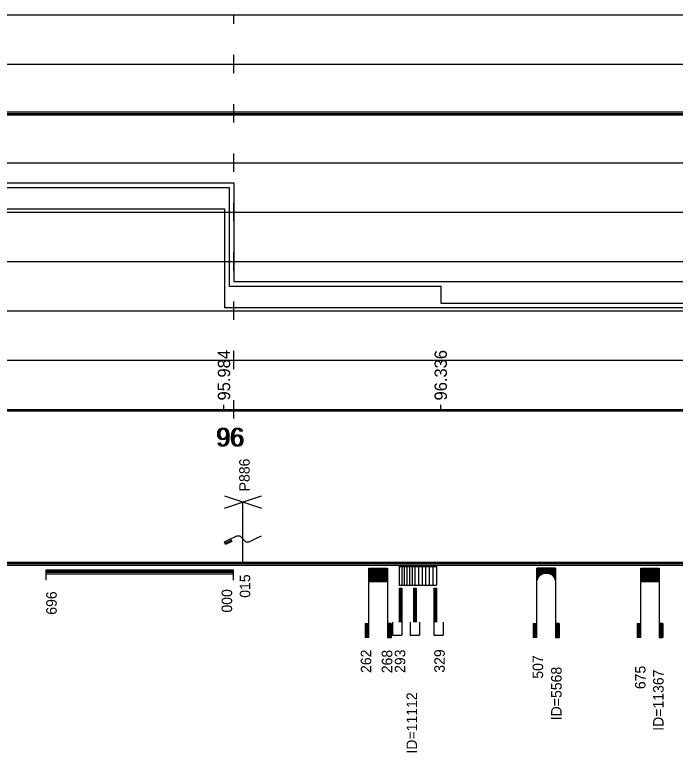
# Model space of a CAD drawing. Extents: x 2 to 10148, y 0 to 380.
# Drawn here: x 9865.8 to 9972.9, y 94.4 to 214 of the extents above; entities that cross this region are included whole.
import ezdxf

# ---------------------------------------------------------------- set-up
doc = ezdxf.new("R2010")
doc.units = 0
for name, color, linetype in [('CARA_S_OBJEKTY', 7, 'Continuous'), ('L_OBJEKTY_TEXT', 7, 'Continuous'), ('L_OBJEKTY_TVAR', 7, 'Continuous'), ('OBJEKTY_TEXT', 7, 'Continuous'), ('OBJEKTY_TVAR', 7, 'Continuous'), ('RYCHL_A', 7, 'Continuous'), ('RYCHL_B', 7, 'Continuous'), ('RYCHL_C', 7, 'Continuous'), ('RYCHL_RASTR', 7, 'Continuous'), ('RYCHL_STAN', 7, 'Continuous'), ('STANIC_ZMEN_V', 7, 'Continuous')]:
    doc.layers.add(name, color=color, linetype=linetype)

msp = doc.modelspace()

# ---------------------------------------------------------------- linework, layer by layer
at = {"layer": 'CARA_S_OBJEKTY'}
for p, q in [((9138.15, 125.25), (9867.82, 125.25)), ((9138.15, 125), (9867.82, 125)), ((9138.15, 124.75), (9867.82, 124.75)), ((9867.82, 125.25), (10057.71, 125.25)), ((9867.82, 125), (10057.71, 125)), ((9867.82, 124.75), (10057.71, 124.75))]:
    msp.add_line(p, q, dxfattribs=at)
at = {"layer": 'L_OBJEKTY_TVAR'}
for p, q in [((9870.88, 124), (9901.26, 124)), ((9870.88, 122.33), (9870.88, 124)), ((9870.88, 123.83), (9901.26, 123.83)), ((9870.88, 123.58), (9901.26, 123.58)), ((9870.88, 123.33), (9901.26, 123.33)), ((9901.26, 122.33), (9901.26, 124))]:
    msp.add_line(p, q, dxfattribs=at)
at = {"layer": 'OBJEKTY_TVAR'}
for p, q in [((9899.76, 134), (9905.76, 136)), ((9899.76, 136), (9905.76, 134)), ((9902.76, 125), (9902.76, 135)), ((9900.76, 129), (9901.26, 129.25)), ((9901.26, 129.25), (9901.76, 129.5)), ((9901.76, 129.5), (9902.26, 129.5)), ((9902.26, 129.5), (9902.76, 129)), ((9905.1, 129.17), (9905.76, 129.5)), ((9899.76, 128.5), (9900.76, 129)), ((9899.96, 128.1), (9899.76, 128.5)), ((9899.86, 128.3), (9900.86, 128.8)), ((9900.96, 128.6), (9899.96, 128.1)), ((9900.76, 129), (9900.96, 128.6)), ((9902.76, 129), (9903.26, 128.5)), ((9903.26, 128.5), (9903.76, 128.5)), ((9903.76, 128.5), (9904.43, 128.83)), ((9904.43, 128.83), (9905.1, 129.17)), ((9928.08, 124.5), (9928.08, 121.5)), ((9928.08, 124.5), (9930.64, 124.5)), ((9928.51, 124.5), (9928.51, 121.5)), ((9928.93, 124.5), (9928.93, 121.5)), ((9929.36, 124.5), (9929.36, 121.5)), ((9929.78, 124.5), (9929.78, 121.5)), ((9930.21, 124.5), (9930.21, 121.5)), ((9930.64, 124.5), (9930.64, 121.5)), ((9930.64, 124.5), (9930.64, 121.5)), ((9930.64, 124.5), (9934.15, 124.5)), ((9931.22, 124.5), (9931.22, 121.5)), ((9931.81, 124.5), (9931.81, 121.5)), ((9932.39, 124.5), (9932.39, 121.5)), ((9932.98, 124.5), (9932.98, 121.5)), ((9933.57, 124.5), (9933.57, 121.5)), ((9934.15, 124.5), (9934.15, 121.5)), ((9923.19, 124.25), (9926.19, 124.25)), ((9923.19, 113), (9923.19, 124.25)), ((9923.19, 124.17), (9926.19, 124.17)), ((9923.19, 124.1), (9926.19, 124.1)), ((9923.19, 124.02), (9926.19, 124.02)), ((9923.19, 123.95), (9926.19, 123.95)), ((9923.19, 123.87), (9926.19, 123.87)), ((9923.19, 123.8), (9926.19, 123.8)), ((9923.19, 123.72), (9926.19, 123.72)), ((9923.19, 123.65), (9926.19, 123.65)), ((9923.19, 123.57), (9926.19, 123.57)), ((9923.19, 123.5), (9926.19, 123.5)), ((9923.19, 123.42), (9926.19, 123.42)), ((9923.19, 123.35), (9926.19, 123.35)), ((9923.19, 123.27), (9926.19, 123.27)), ((9923.19, 123.2), (9926.19, 123.2)), ((9926.19, 124.25), (9926.19, 113)), ((9950.44, 113), (9950.44, 124.25)), ((9953.44, 124.25), (9950.44, 124.25)), ((9950.44, 124.17), (9953.44, 124.17)), ((9950.44, 124.1), (9953.44, 124.1)), ((9950.44, 124.02), (9953.44, 124.02)), ((9950.44, 123.95), (9953.44, 123.95)), ((9950.44, 123.87), (9953.44, 123.87)), ((9950.44, 123.8), (9953.44, 123.8)), ((9950.44, 123.72), (9953.44, 123.72)), ((9950.44, 123.65), (9953.44, 123.65)), ((9950.44, 123.57), (9953.44, 123.57)), ((9950.44, 123.5), (9953.44, 123.5)), ((9950.44, 123.42), (9951.6, 123.42)), ((9950.44, 123.35), (9951.36, 123.35)), ((9950.44, 123.27), (9951.21, 123.27)), ((9950.44, 123.2), (9951.09, 123.2)), ((9951.08, 123.19), (9951.21, 123.27)), ((9951.21, 123.27), (9951.36, 123.35)), ((9951.36, 123.35), (9951.6, 123.42)), ((9951.6, 123.42), (9951.81, 123.46)), ((9951.81, 123.46), (9952.06, 123.46)), ((9952.06, 123.46), (9952.2, 123.44)), ((9952.2, 123.44), (9952.28, 123.42)), ((9952.28, 123.42), (9953.44, 123.42)), ((9952.28, 123.42), (9952.52, 123.35)), ((9952.52, 123.35), (9953.44, 123.35)), ((9952.52, 123.35), (9952.67, 123.27)), ((9952.67, 123.27), (9953.44, 123.27)), ((9952.67, 123.27), (9952.79, 123.2)), ((9952.79, 123.2), (9953.44, 123.2)), ((9952.79, 123.2), (9952.89, 123.12)), ((9953.44, 124.25), (9953.44, 113)), ((9967.28, 124.25), (9970.28, 124.25)), ((9967.28, 113), (9967.28, 124.25)), ((9967.28, 124.17), (9970.28, 124.17)), ((9967.28, 124.1), (9970.28, 124.1)), ((9967.28, 124.02), (9970.28, 124.02)), ((9967.28, 123.95), (9970.28, 123.95)), ((9967.28, 123.87), (9970.28, 123.87)), ((9967.28, 123.8), (9970.28, 123.8)), ((9967.28, 123.72), (9970.28, 123.72)), ((9967.28, 123.65), (9970.28, 123.65)), ((9967.28, 123.57), (9970.28, 123.57)), ((9967.28, 123.5), (9970.28, 123.5)), ((9967.28, 123.42), (9970.28, 123.42)), ((9967.28, 123.35), (9970.28, 123.35)), ((9967.28, 123.27), (9970.28, 123.27)), ((9967.28, 123.2), (9970.28, 123.2)), ((9970.28, 124.25), (9970.28, 113)), ((9923.19, 123.12), (9926.19, 123.12)), ((9923.19, 123.05), (9926.19, 123.05)), ((9923.19, 122.97), (9926.19, 122.97)), ((9923.19, 122.9), (9926.19, 122.9)), ((9923.19, 122.82), (9926.19, 122.82)), ((9923.19, 122.75), (9926.19, 122.75)), ((9923.19, 122.67), (9926.19, 122.67)), ((9923.19, 122.6), (9926.19, 122.6)), ((9923.19, 122.52), (9926.19, 122.52)), ((9923.19, 122.45), (9926.19, 122.45)), ((9923.19, 122.37), (9926.19, 122.37)), ((9923.19, 122.3), (9926.19, 122.3)), ((9923.19, 122.22), (9926.19, 122.22)), ((9923.19, 122.15), (9926.19, 122.15)), ((9923.19, 122.07), (9926.19, 122.07)), ((9950.44, 123.12), (9950.99, 123.12)), ((9950.44, 123.05), (9950.9, 123.05)), ((9950.44, 122.97), (9950.83, 122.97)), ((9950.44, 122.9), (9950.77, 122.9)), ((9950.44, 122.82), (9950.71, 122.82)), ((9950.44, 122.75), (9950.66, 122.75)), ((9950.44, 122.67), (9950.62, 122.67)), ((9950.44, 122.6), (9950.58, 122.6)), ((9950.44, 122.52), (9950.55, 122.52)), ((9950.44, 122.45), (9950.52, 122.45)), ((9950.44, 122.37), (9950.5, 122.37)), ((9950.44, 122.3), (9950.48, 122.3)), ((9950.44, 122.22), (9950.46, 122.22)), ((9950.44, 122.15), (9950.45, 122.15)), ((9950.44, 121.97), (9950.45, 122.11)), ((9950.45, 122.11), (9950.47, 122.28)), ((9950.47, 122.28), (9950.52, 122.46)), ((9950.52, 122.46), (9950.59, 122.61)), ((9950.59, 122.61), (9950.66, 122.75)), ((9950.66, 122.75), (9950.77, 122.9)), ((9950.77, 122.9), (9950.9, 123.05)), ((9950.9, 123.05), (9950.98, 123.12)), ((9950.98, 123.12), (9951.08, 123.19)), ((9952.89, 123.12), (9953.44, 123.12)), ((9952.89, 123.12), (9952.98, 123.05)), ((9952.98, 123.05), (9953.44, 123.05)), ((9952.98, 123.05), (9953.05, 122.97)), ((9953.05, 122.97), (9953.44, 122.97)), ((9953.05, 122.97), (9953.11, 122.9)), ((9953.11, 122.9), (9953.43, 122.9)), ((9953.11, 122.9), (9953.17, 122.82)), ((9953.17, 122.82), (9953.44, 122.82)), ((9953.17, 122.82), (9953.26, 122.67)), ((9953.22, 122.75), (9953.44, 122.75)), ((9953.26, 122.67), (9953.44, 122.67)), ((9953.26, 122.67), (9953.33, 122.52)), ((9953.3, 122.6), (9953.44, 122.6)), ((9953.33, 122.52), (9953.44, 122.52)), ((9953.33, 122.52), (9953.38, 122.37)), ((9953.36, 122.45), (9953.44, 122.45)), ((9953.38, 122.37), (9953.44, 122.37)), ((9953.38, 122.37), (9953.42, 122.22)), ((9953.4, 122.3), (9953.44, 122.3)), ((9953.42, 122.22), (9953.44, 122.22)), ((9953.42, 122.22), (9953.44, 121.97)), ((9953.43, 122.15), (9953.44, 122.15)), ((9967.28, 123.12), (9970.28, 123.12)), ((9967.28, 123.05), (9970.28, 123.05)), ((9967.28, 122.97), (9970.28, 122.97)), ((9967.28, 122.9), (9970.28, 122.9)), ((9967.28, 122.82), (9970.28, 122.82)), ((9967.28, 122.75), (9970.28, 122.75)), ((9967.28, 122.67), (9970.28, 122.67)), ((9967.28, 122.6), (9970.28, 122.6)), ((9967.28, 122.52), (9970.28, 122.52)), ((9967.28, 122.45), (9970.28, 122.45)), ((9967.28, 122.37), (9970.28, 122.37)), ((9967.28, 122.3), (9970.28, 122.3)), ((9967.28, 122.22), (9970.28, 122.22)), ((9967.28, 122.15), (9970.28, 122.15)), ((9967.28, 122.07), (9970.28, 122.07)), ((9928.08, 121.5), (9930.64, 121.5)), ((9928.1, 121), (9928.1, 115.5)), ((9928.1, 121), (9928.53, 121)), ((9928.32, 121), (9928.32, 115.5)), ((9928.53, 121), (9928.53, 115.5)), ((9930.42, 121), (9930.42, 115.5)), ((9930.42, 121), (9930.85, 121)), ((9930.64, 121.5), (9934.15, 121.5)), ((9930.64, 121), (9930.64, 115.5)), ((9930.85, 121), (9930.85, 115.5)), ((9933.72, 121), (9933.72, 115.5)), ((9933.72, 121), (9934.15, 121)), ((9933.94, 121), (9933.94, 115.5)), ((9934.15, 121), (9934.15, 115.5)), ((9922.59, 115.25), (9922.59, 113)), ((9922.59, 115.25), (9923.19, 115.25)), ((9922.66, 115.25), (9922.66, 113)), ((9922.74, 115.25), (9922.74, 113)), ((9922.81, 115.25), (9922.81, 113)), ((9922.89, 115.25), (9922.89, 113)), ((9922.96, 115.25), (9922.96, 113)), ((9923.04, 115.25), (9923.04, 113)), ((9923.11, 115.25), (9923.11, 113)), ((9926.79, 115.25), (9926.19, 115.25)), ((9926.27, 115.25), (9926.27, 113)), ((9926.34, 115.25), (9926.34, 113)), ((9926.42, 115.25), (9926.42, 113)), ((9926.49, 115.25), (9926.49, 113)), ((9926.57, 115.25), (9926.57, 113)), ((9926.64, 115.25), (9926.64, 113)), ((9926.72, 115.25), (9926.72, 113)), ((9926.79, 115.25), (9926.79, 113)), ((9927.03, 115.5), (9927.03, 113.4)), ((9928.53, 115.5), (9928.53, 113.4)), ((9929.89, 115.5), (9929.89, 113.4)), ((9931.39, 115.5), (9931.39, 113.4)), ((9933.72, 115.5), (9933.72, 113.4)), ((9935.22, 115.5), (9935.22, 113.4)), ((9949.84, 115.25), (9950.44, 115.25)), ((9949.84, 115.25), (9949.84, 113)), ((9949.91, 115.25), (9949.91, 113)), ((9949.99, 115.25), (9949.99, 113)), ((9950.06, 115.25), (9950.06, 113)), ((9950.14, 115.25), (9950.14, 113)), ((9950.21, 115.25), (9950.21, 113)), ((9950.29, 115.25), (9950.29, 113)), ((9950.36, 115.25), (9950.36, 113)), ((9954.04, 115.25), (9953.44, 115.25)), ((9953.52, 115.25), (9953.52, 113)), ((9953.59, 115.25), (9953.59, 113)), ((9953.67, 115.25), (9953.67, 113)), ((9953.74, 115.25), (9953.74, 113)), ((9953.82, 115.25), (9953.82, 113)), ((9953.89, 115.25), (9953.89, 113)), ((9953.97, 115.25), (9953.97, 113)), ((9954.04, 115.25), (9954.04, 113)), ((9966.68, 115.25), (9966.68, 113)), ((9966.68, 115.25), (9967.28, 115.25)), ((9966.75, 115.25), (9966.75, 113)), ((9966.83, 115.25), (9966.83, 113)), ((9966.9, 115.25), (9966.9, 113)), ((9966.98, 115.25), (9966.98, 113)), ((9967.05, 115.25), (9967.05, 113)), ((9967.13, 115.25), (9967.13, 113)), ((9967.2, 115.25), (9967.2, 113)), ((9970.88, 115.25), (9970.28, 115.25)), ((9970.36, 115.25), (9970.36, 113)), ((9970.43, 115.25), (9970.43, 113)), ((9970.51, 115.25), (9970.51, 113)), ((9970.58, 115.25), (9970.58, 113)), ((9970.66, 115.25), (9970.66, 113)), ((9970.73, 115.25), (9970.73, 113)), ((9970.81, 115.25), (9970.81, 113)), ((9970.88, 115.25), (9970.88, 113)), ((9923.19, 113), (9922.59, 113)), ((9926.19, 113), (9926.79, 113)), ((9927.03, 113.4), (9928.53, 113.4)), ((9929.89, 113.4), (9931.39, 113.4)), ((9933.72, 113.4), (9935.22, 113.4)), ((9950.44, 113), (9949.84, 113)), ((9953.44, 113), (9954.04, 113)), ((9967.28, 113), (9966.68, 113)), ((9970.28, 113), (9970.88, 113))]:
    msp.add_line(p, q, dxfattribs=at)
at = {"layer": 'RYCHL_A'}
for p, q in [((9653.6, 182.5), (9867.82, 182.5)), ((9867.81, 182.5), (9899.79, 182.5)), ((9899.79, 182.5), (9899.79, 166.5)), ((9899.79, 166.5), (9997.29, 166.5))]:
    msp.add_line(p, q, dxfattribs=at)
at = {"layer": 'RYCHL_B'}
for p, q in [((9726.5, 186), (9867.82, 186)), ((9867.82, 186), (9900.54, 186)), ((9900.54, 186), (9900.54, 170)), ((9900.54, 170), (9934.84, 170)), ((9934.84, 170), (9934.84, 167.25)), ((9934.84, 167.25), (10057.71, 167.25))]:
    msp.add_line(p, q, dxfattribs=at)
at = {"layer": 'RYCHL_C'}
for p, q in [((9528.72, 186.75), (9867.82, 186.75)), ((9867.82, 186.75), (9901.29, 186.75)), ((9901.29, 186.75), (9901.29, 170.75)), ((9901.29, 170.75), (10057.71, 170.75))]:
    msp.add_line(p, q, dxfattribs=at)
at = {"layer": 'RYCHL_RASTR'}
for p, q in [((9138.15, 214), (9871.1, 214)), ((9867.82, 214), (10057.71, 214)), ((9901.29, 212.5), (9901.29, 214)), ((9901.29, 204.5), (9901.29, 207.5)), ((9138.15, 206), (9871.12, 206)), ((9867.82, 206), (10057.71, 206)), ((9901.29, 196.5), (9901.29, 199.5)), ((9138.15, 198.25), (9871.12, 198.25)), ((9138.15, 198), (9871.12, 198)), ((9138.15, 197.75), (9871.12, 197.75)), ((9867.82, 198.25), (10057.71, 198.25)), ((9867.82, 198), (10057.71, 198)), ((9867.82, 197.75), (10057.71, 197.75)), ((9901.29, 188.5), (9901.29, 191.5)), ((9138.15, 190), (9871.12, 190)), ((9867.82, 190), (10057.71, 190)), ((9901.29, 180.5), (9901.29, 183.5)), ((9138.15, 182), (9871.12, 182)), ((9867.82, 182), (10057.71, 182)), ((9901.29, 172.5), (9901.29, 175.5)), ((9138.15, 174), (9871.12, 174)), ((9867.82, 174), (10057.71, 174)), ((9901.29, 164.5), (9901.29, 167.5)), ((9138.15, 166), (9871.12, 166)), ((9867.82, 166), (10057.71, 166)), ((9901.29, 156.5), (9901.29, 159.5)), ((9138.15, 158), (9871.12, 158)), ((9867.82, 158), (10057.71, 158)), ((9901.29, 148.5), (9901.29, 151.5)), ((9138.15, 150), (9867.82, 150)), ((9138.15, 149.75), (9867.82, 149.75)), ((9867.82, 150), (10056.21, 150)), ((9867.82, 149.75), (10056.21, 149.75))]:
    msp.add_line(p, q, dxfattribs=at)
at = {"layer": 'STANIC_ZMEN_V'}
for p, q in [((9899.69, 150), (9899.69, 150.75)), ((9934.84, 150), (9934.84, 150.75))]:
    msp.add_line(p, q, dxfattribs=at)

# ---------------------------------------------------------------- texts
at = {"layer": 'L_OBJEKTY_TEXT'}
for s, p in [('696', (9872.57, 116.7)), ('000', (9901.01, 117.05))]:
    msp.add_text(s, height=1.7, rotation=90, dxfattribs=at).set_placement(p)
at = {"layer": 'OBJEKTY_TEXT'}
for s, p in [('P886', (9903.86, 136.71)), ('015', (9903.95, 119.45)), ('262', (9923.58, 107.25)), ('268', (9926.98, 107.21)), ('293', (9929.09, 107.26)), ('329', (9935.49, 107.3)), ('507', (9951.44, 106.33)), ('ID=5568', (9954.44, 99.59)), ('675', (9968.05, 104.63)), ('ID=11367', (9970.98, 97.88)), ('ID=11112', (9930.99, 94.19))]:
    msp.add_text(s, height=1.7, rotation=90, dxfattribs=at).set_placement(p)
at = {"layer": 'RYCHL_STAN'}
for p in [(9898.35, 144), (9898.6, 144)]:
    msp.add_text('96', height=3, dxfattribs=at).set_placement(p)
at = {"layer": 'STANIC_ZMEN_V'}
for s, p in [('95.984', (9900.69, 151.45)), ('96.336', (9935.84, 151.45))]:
    msp.add_text(s, height=2, rotation=90, dxfattribs=at).set_placement(p)

doc.saveas('drawing.dxf')
